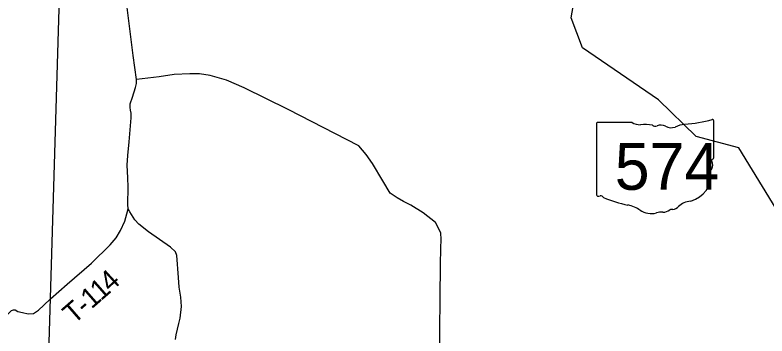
# Model space of a CAD drawing. Extents: x -22 to 431, y -18 to 160.
# Drawn here: x 328.287 to 330.402, y 157.422 to 158.325 of the extents above; entities that cross this region are included whole.
import ezdxf

# ---------------------------------------------------------------- set-up
doc = ezdxf.new("R2010")
doc.units = 0
for name, color, linetype in [('GM_X_Airport_Location_Class_2', 7, 'Continuous'), ('GM_X_City_Street_Text', 7, 'Continuous'), ('GM_X_County_Road', 7, 'Continuous'), ('GM_X_County_ROW', 7, 'Continuous'), ('GM_X_Major_River_Text', 7, 'Continuous'), ('GM_X_Minor_River_Text', 7, 'Continuous')]:
    doc.layers.add(name, color=color, linetype=linetype)

msp = doc.modelspace()

# ---------------------------------------------------------------- linework, layer by layer
at = {"layer": 'GM_X_Airport_Location_Class_2'}
for p, q in [((329.923, 158.019), (329.923, 157.8189)), ((330.0228, 158.0224), (329.9263, 158.0224)), ((330.2526, 157.9227), (330.2526, 158.0274)), ((330.2526, 157.9227), (330.2526, 157.9227))]:
    msp.add_line(p, q, dxfattribs=at)
for centre, major_axis, start_param, end_param in [((330.1352, 158.2953), (0.3495, 0), 4.814394, 5.042369), ((330.2489, 158.0278), (0.00367, 0), 6.141152, 7.989035), ((329.9268, 158.0194), (0.00382, 0), 1.712693, 3.28349), ((330.0458, 158.0457), (0.037, 0), 4.042523, 4.731795), ((330.058, 157.9101), (0.133, 0), 1.404758, 1.657858), ((330.0882, 158.0204), (0.0107, 0), 3.836095, 5.185415), ((330.1039, 157.9973), (0.0222, 0), 0.950623, 2.079405), ((330.1326, 158.029), (0.0267, 0), 4.081561, 5.145723), ((330.1798, 157.9613), (0.0703, 0), 1.699011, 2.107814), ((330.2487, 157.9223), (0.00393, 0), 5.05454, 6.418171), ((330.2518, 157.915), (0.00568, 0), 1.883978, 3.671073), ((330.2156, 157.9018), (0.0341, 0), 5.934695, 6.695948), ((330.2657, 157.8789), (0.0248, 0), 2.387724, 3.262537), ((330.1548, 157.8656), (0.0874, 0), 5.101752, 6.440018), ((329.9268, 157.8184), (0.00385, 0), 3.00124, 4.508301), ((329.9274, 157.8389), (0.0294, 0), 4.665946, 4.897461), ((329.9334, 157.8073), (0.0106, 0), 0.519207, 1.627899), ((330.0672, 157.9871), (0.2524, 0), 4.195997, 4.488961), ((330.1916, 157.7627), (0.0479, 0), 1.647645, 2.488434), ((329.992, 157.729), (0.079, 0), 0.823519, 1.323587), ((330.0774, 157.8063), (0.0501, 0), 4.026481, 4.996735), ((330.11, 157.7913), (0.0267, 0), 4.691044, 5.507374), ((330.1342, 157.772), (0.00752, 0), 1.147584, 2.315152), ((330.131, 157.7995), (0.0282, 0), 4.937069, 5.64225), ((330.1064, 157.7371), (0.0412, 0), 1.495662, 1.94098)]:
    msp.add_ellipse(centre, major_axis=major_axis, ratio=0.8, start_param=start_param, end_param=end_param, dxfattribs=at)
at = {"layer": 'GM_X_County_Road'}
msp.add_lwpolyline([(327.745, 157.1015), (327.8427, 157.1483), (327.9146, 157.1874), (328, 157.2472), (328.0712, 157.2973), (328.1203, 157.356), (328.1756, 157.4055), (328.2336, 157.4519), (328.2736, 157.4893), (328.2773, 157.4935), (328.2825, 157.4956), (328.2876, 157.4949), (328.2946, 157.4903), (328.3074, 157.4875)], dxfattribs=at)
at = {"layer": 'GM_X_County_ROW'}
for points in [[(328.6282, 158.1432), (328.6194, 158.211), (328.6022, 158.3454), (328.5922, 158.4229), (328.5846, 158.4719), (328.5762, 158.519), (328.5598, 158.5778), (328.5476, 158.6128), (328.5435, 158.6381), (328.5375, 158.6547), (328.5289, 158.671), (328.5126, 158.6936), (328.4957, 158.7193), (328.49, 158.7308), (328.4866, 158.7425), (328.4798, 158.7626)], [(330.4285, 157.7791), (330.323, 157.9508), (330.2032, 157.9831), (330.0976, 158.0857), (329.883, 158.2319), (329.8511, 158.3166), (329.8854, 158.5094), (329.8902, 158.5493), (329.8947, 158.587), (329.8964, 158.5933), (329.8997, 158.6), (329.9045, 158.6083), (329.9099, 158.6164), (329.9334, 158.6371), (329.9417, 158.6426), (329.9529, 158.654), (329.96, 158.6655), (329.9628, 158.6732), (329.9638, 158.6781), (329.9628, 158.6878), (329.9614, 158.6965), (329.9579, 158.7073), (329.9492, 158.7315)], [(329.4812, 157.342), (329.484, 157.6223), (329.4851, 157.6686), (329.4862, 157.6929), (329.4846, 157.7123), (329.4702, 157.7411), (329.4349, 157.7684), (329.4003, 157.7896), (329.3802, 157.7999), (329.3615, 157.8101), (329.3426, 157.8237), (329.3216, 157.8583), (329.2924, 157.9072), (329.2745, 157.9319), (329.254, 157.9569), (329.0549, 158.0592), (328.9315, 158.1195), (328.8821, 158.1418), (328.8358, 158.1543), (328.8058, 158.1592), (328.7785, 158.1592), (328.7345, 158.1576), (328.6923, 158.1511), (328.6282, 158.1432)], [(328.7379, 157.4114), (328.74, 157.425), (328.7479, 157.4564), (328.7516, 157.472), (328.755, 157.5046), (328.7535, 157.5311), (328.7489, 157.5589), (328.7466, 157.5866), (328.7425, 157.6478), (328.7384, 157.6588), (328.7246, 157.6715), (328.6626, 157.7148), (328.6348, 157.7364), (328.624, 157.7484), (328.6102, 157.7709), (328.6054, 157.7793), (328.6044, 157.7919), (328.6047, 157.8408), (328.6046, 157.867), (328.6033, 157.8845), (328.6024, 157.902), (328.6043, 157.9296), (328.6075, 157.9676), (328.6136, 158.035), (328.6138, 158.0487), (328.612, 158.0574), (328.6106, 158.0647), (328.6111, 158.0745), (328.6174, 158.0931), (328.6261, 158.121), (328.6285, 158.1316), (328.6282, 158.1432)]]:
    msp.add_lwpolyline(points, dxfattribs=at)
at = {"layer": 'GM_X_Major_River_Text'}
msp.add_line((328.3631, 156.7597), (328.4234, 158.7551), dxfattribs=at)
at = {"layer": 'GM_X_Minor_River_Text'}
for points in [[(328.3863, 157.5261), (328.4338, 157.5671), (328.5022, 157.6269), (328.5544, 157.6786), (328.571, 157.6974), (328.5838, 157.7185), (328.5955, 157.7445), (328.6014, 157.765), (328.6054, 157.7793)], [(328.3074, 157.4875), (328.3236, 157.4844), (328.3384, 157.4852), (328.353, 157.4946), (328.3675, 157.5081), (328.3863, 157.5261)]]:
    msp.add_lwpolyline(points, dxfattribs=at)

# ---------------------------------------------------------------- texts
at = {"layer": 'GM_X_Airport_Location_Class_2'}
msp.add_text('574', height=0.13184, dxfattribs=at).set_placement((329.9741, 157.833))
at = {"layer": 'GM_X_City_Street_Text'}
for s, rotation, p in [('4', 42.4648, (328.5556, 157.5432)), ('1', 41.3476, (328.5285, 157.5192)), ('1', 41.0864, (328.5019, 157.4961)), ('T', 41.0118, (328.4521, 157.4528)), ('-', 41.0345, (328.4842, 157.4807))]:
    msp.add_text(s, height=0.0568, rotation=rotation, dxfattribs=at).set_placement(p)

doc.saveas('drawing.dxf')
